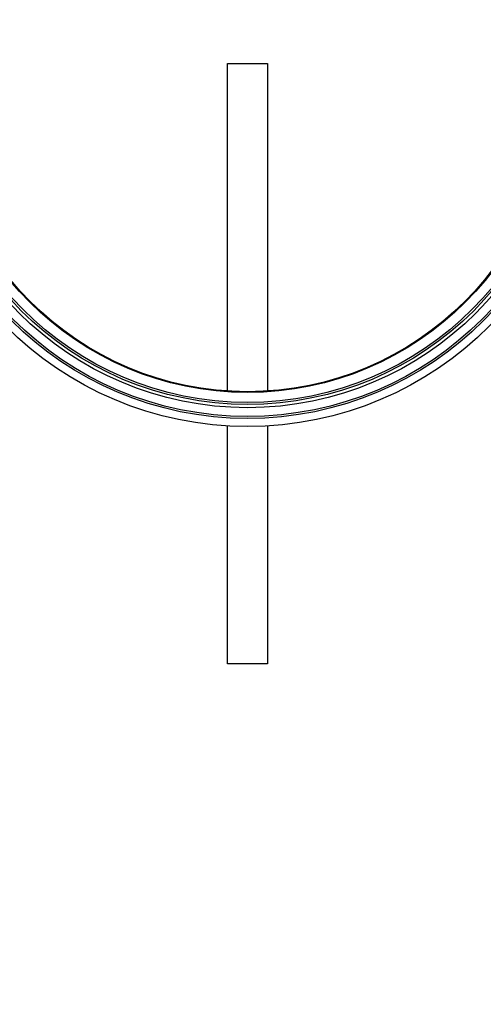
# Model space of a CAD drawing. Header units: millimetres. Extents: x 0 to 297, y 0 to 210.
# Tile 407 of 446: x 240.9 to 241.95, y 159.81 to 162.02. Entities that reach past the tile are written whole.
import ezdxf

# ---------------------------------------------------------------- set-up
doc = ezdxf.new("R2010")
doc.units = ezdxf.units.MM
doc.header["$LTSCALE"] = 16.335
doc.layers.get('0').update_dxf_attribs({"linetype": 'CONTINUOUS'})
doc.layers.add('AXES_REF', color=7, linetype='CONTINUOUS')

msp = doc.modelspace()

# ---------------------------------------------------------------- linework, layer by layer
at = {"color": 7, "linetype": 'Continuous'}
for p, q in [((241.37, 161.1874), (241.37, 161.9256)), ((241.37, 161.9256), (241.46, 161.9256)), ((241.46, 161.9256), (241.46, 161.1874)), ((241.37, 160.5756), (241.37, 161.1108)), ((241.46, 161.1108), (241.46, 160.5756)), ((241.46, 160.5756), (241.37, 160.5756))]:
    msp.add_line(p, q, dxfattribs=at)
for centre, radius in [((241.415, 154.4106), 8.7262), ((241.415, 154.4106), 8.7255), ((241.415, 154.4106), 8.6696), ((241.415, 161.8788), 0.7695), ((241.415, 161.8788), 0.7515), ((241.415, 161.8788), 0.7272), ((241.415, 161.8788), 0.72), ((241.415, 161.8788), 0.7155), ((241.415, 161.8788), 0.693), ((241.415, 161.8788), 0.6912)]:
    msp.add_circle(centre, radius, dxfattribs=at)
at = {"color": 9, "linetype": 'Continuous'}
msp.add_circle((241.415, 161.8788), 0.747, dxfattribs=at)
at = {"color": 7, "linetype": 'Continuous'}
msp.add_arc((241.415, 154.4106), 8.64, 278.27713, 261.72287, dxfattribs=at)
at = {"layer": 'AXES_REF', "color": 9, "linetype": 'Continuous'}
msp.add_arc((241.415, 154.4106), 7.9601, 94.41181, 85.58819, dxfattribs=at)

doc.saveas('drawing.dxf')
